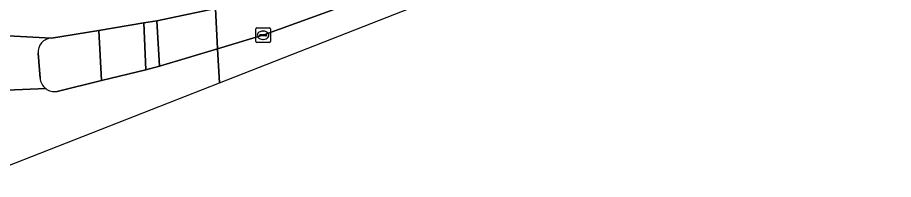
# Model space of a CAD drawing. Extents: x 162989 to 165008, y 383432 to 384338.
# Drawn here: x 164529.5 to 164589.1, y 383495.5 to 383506.5 of the extents above; entities that cross this region are included whole.
import ezdxf

# ---------------------------------------------------------------- set-up
doc = ezdxf.new("R2010")
doc.units = 0
for name, color, linetype in [('IMGEO_Fietspad_open', 7, 'Continuous'), ('IMGEO_Kolk', 7, 'Continuous'), ('IMGEO_Rijbaan_lokaal_open', 7, 'Continuous'), ('IMGEO_Verkeerseiland_open', 7, 'Continuous'), ('IMGEO_Voetpad_open', 7, 'Continuous')]:
    doc.layers.add(name, color=color, linetype=linetype)

msp = doc.modelspace()

# ---------------------------------------------------------------- linework, layer by layer
at = {"layer": 'IMGEO_Fietspad_open'}
msp.add_lwpolyline([(164535.175, 383502.19), (164538.185, 383502.929), (164538.051, 383506.113), (164534.995, 383505.6)], close=True, dxfattribs=at)
at = {"layer": 'IMGEO_Kolk'}
for p, q in [((164545.664, 383504.851), (164545.664, 383505.703)), ((164545.739, 383505.777), (164546.591, 383505.777)), ((164545.923, 383505.271), (164545.923, 383505.283)), ((164546.361, 383505.234), (164545.963, 383505.234)), ((164545.966, 383505.32), (164546.364, 383505.32)), ((164546.152, 383505.557), (164546.177, 383505.557)), ((164546.407, 383505.283), (164546.407, 383505.271)), ((164546.665, 383505.703), (164546.665, 383504.851)), ((164546.591, 383504.777), (164545.739, 383504.777)), ((164546.175, 383504.997), (164546.15, 383504.997))]:
    msp.add_line(p, q, dxfattribs=at)
for points in [[(164545.664, 383504.851), (164545.664, 383505.703)], [(164545.739, 383505.777), (164546.591, 383505.777)], [(164546.665, 383505.703), (164546.665, 383504.851)], [(164546.591, 383504.777), (164545.739, 383504.777)]]:
    msp.add_lwpolyline(points, dxfattribs=at)
for centre, radius, start, end in [((164545.741, 383505.701), 0.0765, 91.55205, 178.44795), ((164545.741, 383505.701), 0.0765, 91.55205, 178.44795), ((164545.963, 383505.28), 0.0403, 85.87752, 175.75265), ((164545.96, 383505.27), 0.0366, 178.93798, 274.71019), ((164546.364, 383505.277), 0.043, 264.86636, 352.45326), ((164546.368, 383505.282), 0.0386, 1.73085, 96.63898), ((164546.589, 383505.701), 0.0765, 1.55205, 88.44795), ((164546.589, 383505.701), 0.0765, 1.55205, 88.44795), ((164545.741, 383504.853), 0.0765, 181.55205, 268.44795), ((164545.741, 383504.853), 0.0765, 181.55205, 268.44795), ((164546.589, 383504.853), 0.0765, 271.55205, 358.44795), ((164546.589, 383504.853), 0.0765, 271.55205, 358.44795)]:
    msp.add_arc(centre, radius, start, end, dxfattribs=at)
for centre, major_axis, ratio, start_param, end_param in [((164546.151, 383505.277), (-0.387, 0.002), 0.722429, 4.712389, 7.853982), ((164546.176, 383505.277), (-0.39, 0.002), 0.717154, 1.570796, 4.712389)]:
    msp.add_ellipse(centre, major_axis=major_axis, ratio=ratio, start_param=start_param, end_param=end_param, dxfattribs=at)
at = {"layer": 'IMGEO_Rijbaan_lokaal_open'}
for points in [[(164543.193, 383502.048), (164779.782, 383594.727), (164778.661, 383599.466), (164775.124, 383598.062)], [(164561.709, 383510.928), (164546.227, 383505.295), (164543.059, 383504.348), (164543.193, 383502.048)], [(164531.761, 383505.078), (164513.186, 383506.086)], [(164528.111, 383495.461), (164528.131, 383496.148), (164543.193, 383502.048), (164543.059, 383504.348), (164539.112, 383503.172), (164538.185, 383502.929), (164535.175, 383502.19), (164532.146, 383501.447)], [(164530.987, 383502.359), (164530.87, 383504.049)], [(164531.372, 383501.656), (164513.263, 383500.884), (164511.494, 383500.886), (164508.462, 383500.91), (164507.99, 383500.92), (164508.259, 383495.562), (164508.317, 383495.562), (164508.375, 383495.554)], [(164513.263, 383500.884), (164531.372, 383501.656)]]:
    msp.add_lwpolyline(points, dxfattribs=at)
msp.add_lwpolyline([(164542.712, 383514.34), (164538.543, 383513.538), (164537.638, 383513.363), (164534.668, 383512.79), (164528.38, 383511.934), (164522.119, 383511.413), (164516.289, 383511.213), (164514.847, 383511.214), (164510.885, 383511.312), (164507.475, 383511.395), (164507.697, 383506.333), (164508.175, 383506.302), (164511.191, 383506.197), (164513.186, 383506.086), (164531.761, 383505.078), (164534.995, 383505.6), (164538.051, 383506.113), (164538.944, 383506.259), (164542.938, 383507.087)], close=True, dxfattribs=at)
for centre, radius, start, end in [((164531.798, 383504.146), 0.933, 92.26012, 185.96201), ((164532.006, 383502.46), 1.024, 185.66644, 231.74845), ((164532.003, 383502.455), 1.018, 231.70528, 278.07281)]:
    msp.add_arc(centre, radius, start, end, dxfattribs=at)
at = {"layer": 'IMGEO_Verkeerseiland_open'}
for points in [[(164561.351, 383511.929), (164555.575, 383510.25), (164542.938, 383507.087), (164543.059, 383504.348), (164546.227, 383505.295), (164561.709, 383510.928)], [(164534.995, 383505.6), (164531.761, 383505.078)], [(164532.146, 383501.447), (164535.175, 383502.19), (164534.995, 383505.6)], [(164530.87, 383504.049), (164530.987, 383502.359)]]:
    msp.add_lwpolyline(points, dxfattribs=at)
msp.add_lwpolyline([(164539.112, 383503.172), (164538.944, 383506.259), (164538.051, 383506.113), (164538.185, 383502.929)], close=True, dxfattribs=at)
for centre, radius, start, end in [((164531.798, 383504.146), 0.933, 92.26012, 185.96201), ((164532.006, 383502.46), 1.024, 185.66644, 231.74845), ((164532.003, 383502.455), 1.018, 231.70528, 278.07281)]:
    msp.add_arc(centre, radius, start, end, dxfattribs=at)
at = {"layer": 'IMGEO_Voetpad_open'}
msp.add_lwpolyline([(164539.112, 383503.172), (164543.059, 383504.348), (164542.938, 383507.087), (164538.944, 383506.259)], close=True, dxfattribs=at)

doc.saveas('drawing.dxf')
